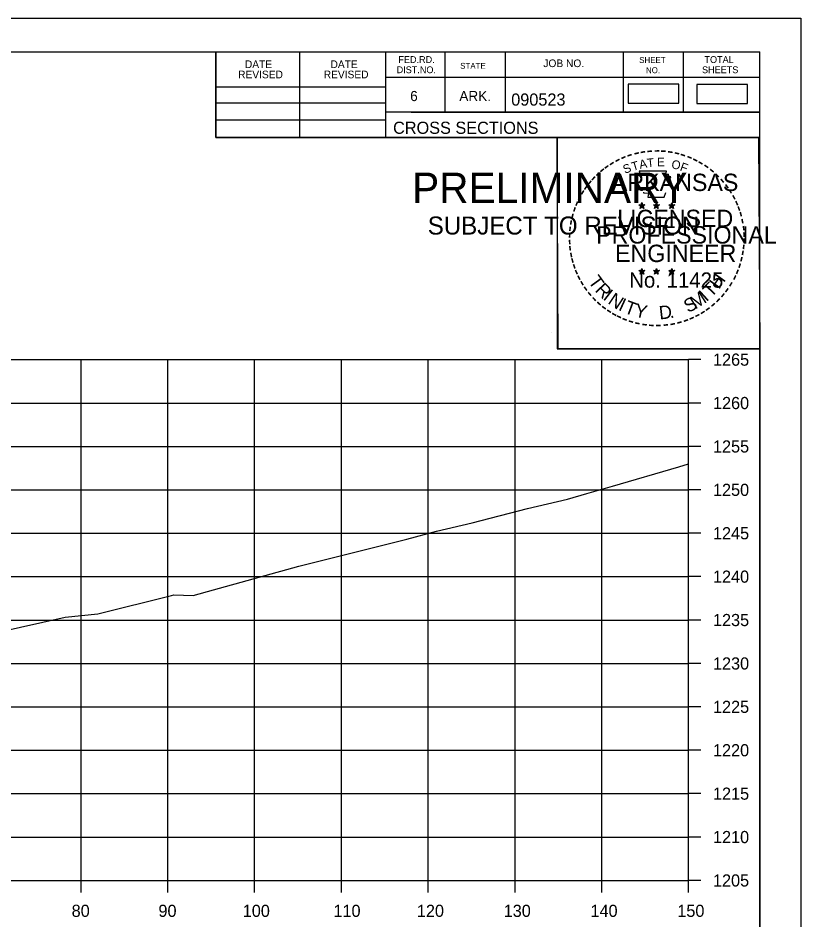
# Model space of a CAD drawing. Extents: x 1406028 to 1412453, y 321733 to 325986.
# Drawn here: x 1411856 to 1411946.2, y 322794.4 to 322898.3 of the extents above; entities that cross this region are included whole.
import ezdxf

# ---------------------------------------------------------------- set-up
doc = ezdxf.new("R2010")
doc.units = 0
for name, color, linetype in [('R_Axis', 7, 'Continuous'), ('R_Axis Annot', 7, 'Continuous'), ('R_Border', 7, 'Continuous'), ('R_Border PE', 7, 'Continuous'), ('R_Border Prem', 7, 'Continuous'), ('R_Exist Surface', 7, 'Continuous'), ('R_Fin Surface', 7, 'Continuous'), ('R_Grid', 7, 'Continuous'), ('R_No Plot', 7, 'Continuous')]:
    doc.layers.add(name, color=color, linetype=linetype)

msp = doc.modelspace()

# ---------------------------------------------------------------- linework, layer by layer
at = {"layer": 'R_Axis'}
for p, q in [((1411933.24, 322798.93), (1411933.24, 322858.93)), ((1411934.64, 322858.93), (1411933.24, 322858.93)), ((1411934.64, 322853.93), (1411933.24, 322853.93)), ((1411934.64, 322848.93), (1411933.24, 322848.93)), ((1411934.64, 322843.93), (1411933.24, 322843.93)), ((1411934.64, 322838.93), (1411933.24, 322838.93)), ((1411934.64, 322833.93), (1411933.24, 322833.93)), ((1411934.64, 322828.93), (1411933.24, 322828.93)), ((1411934.64, 322823.93), (1411933.24, 322823.93)), ((1411934.64, 322818.93), (1411933.24, 322818.93)), ((1411934.64, 322813.93), (1411933.24, 322813.93)), ((1411934.64, 322808.93), (1411933.24, 322808.93)), ((1411934.64, 322803.93), (1411933.24, 322803.93)), ((1411633.24, 322798.93), (1411933.24, 322798.93)), ((1411863.24, 322797.53), (1411863.24, 322798.93)), ((1411873.24, 322797.53), (1411873.24, 322798.93)), ((1411883.24, 322797.53), (1411883.24, 322798.93)), ((1411893.24, 322797.53), (1411893.24, 322798.93)), ((1411903.24, 322797.53), (1411903.24, 322798.93)), ((1411913.24, 322797.53), (1411913.24, 322798.93)), ((1411923.24, 322797.53), (1411923.24, 322798.93)), ((1411933.24, 322797.53), (1411933.24, 322798.93)), ((1411934.64, 322798.93), (1411933.24, 322798.93))]:
    msp.add_line(p, q, dxfattribs=at)
at = {"layer": 'R_Border'}
for p, q in [((1411625.24, 322894.39), (1411941.42, 322894.39)), ((1411878.78, 322884.51), (1411878.78, 322894.39)), ((1411888.46, 322884.51), (1411888.46, 322894.39)), ((1411898.32, 322894.39), (1411898.32, 322884.51)), ((1411905.16, 322894.39), (1411905.16, 322887.45)), ((1411912.1, 322894.39), (1411912.1, 322887.45)), ((1411925.68, 322894.39), (1411925.68, 322887.45)), ((1411932.62, 322894.39), (1411932.62, 322887.45)), ((1411941.42, 322688.93), (1411941.42, 322894.39)), ((1411941.42, 322891.45), (1411898.32, 322891.45)), ((1411941.42, 322891.47), (1411941.42, 322891.47)), ((1411878.78, 322890.37), (1411898.32, 322890.37)), ((1411878.78, 322888.51), (1411898.32, 322888.51)), ((1411941.42, 322887.45), (1411898.32, 322887.45)), ((1411901.28, 322887.45), (1411941.42, 322887.45)), ((1411878.78, 322886.57), (1411898.32, 322886.57)), ((1411941.42, 322884.51), (1411878.78, 322884.51))]:
    msp.add_line(p, q, dxfattribs=at)
at = {"layer": 'R_Border PE'}
for p, q in [((1411927.86, 322877.02), (1411927.82, 322876.76)), ((1411927.86, 322876.65), (1411927.86, 322877.02)), ((1411927.86, 322877.02), (1411927.91, 322876.77)), ((1411929.53, 322877.02), (1411929.49, 322876.76)), ((1411929.53, 322876.65), (1411929.53, 322877.02)), ((1411929.53, 322877.02), (1411929.58, 322876.77)), ((1411931.29, 322877), (1411931.25, 322876.75)), ((1411931.29, 322876.64), (1411931.29, 322877)), ((1411931.29, 322877), (1411931.34, 322876.75)), ((1411927.51, 322876.76), (1411927.86, 322876.65)), ((1411927.51, 322876.76), (1411927.76, 322876.72)), ((1411927.51, 322876.76), (1411927.75, 322876.64)), ((1411927.64, 322876.35), (1411927.86, 322876.65)), ((1411927.64, 322876.35), (1411927.77, 322876.6)), ((1411927.64, 322876.35), (1411927.86, 322876.57)), ((1411928.2, 322876.76), (1411927.86, 322876.65)), ((1411928.07, 322876.35), (1411927.86, 322876.65)), ((1411928.07, 322876.35), (1411927.86, 322876.57)), ((1411928.2, 322876.76), (1411927.92, 322876.71)), ((1411928.07, 322876.35), (1411927.93, 322876.64)), ((1411928.2, 322876.76), (1411928, 322876.66)), ((1411929.18, 322876.76), (1411929.53, 322876.65)), ((1411929.18, 322876.76), (1411929.43, 322876.72)), ((1411929.18, 322876.76), (1411929.42, 322876.64)), ((1411929.31, 322876.35), (1411929.53, 322876.65)), ((1411929.31, 322876.35), (1411929.44, 322876.6)), ((1411929.31, 322876.35), (1411929.53, 322876.57)), ((1411929.87, 322876.76), (1411929.53, 322876.65)), ((1411929.74, 322876.35), (1411929.53, 322876.65)), ((1411929.74, 322876.35), (1411929.53, 322876.57)), ((1411929.87, 322876.76), (1411929.59, 322876.71)), ((1411929.74, 322876.35), (1411929.6, 322876.64)), ((1411929.87, 322876.76), (1411929.67, 322876.66)), ((1411930.94, 322876.75), (1411931.29, 322876.64)), ((1411930.94, 322876.75), (1411931.2, 322876.7)), ((1411930.94, 322876.75), (1411931.18, 322876.63)), ((1411931.08, 322876.34), (1411931.29, 322876.64)), ((1411931.08, 322876.34), (1411931.2, 322876.59)), ((1411931.08, 322876.34), (1411931.29, 322876.56)), ((1411931.64, 322876.75), (1411931.29, 322876.64)), ((1411931.5, 322876.34), (1411931.29, 322876.64)), ((1411931.5, 322876.34), (1411931.29, 322876.56)), ((1411931.64, 322876.75), (1411931.35, 322876.7)), ((1411931.5, 322876.34), (1411931.37, 322876.63)), ((1411931.64, 322876.75), (1411931.43, 322876.65)), ((1411927.5, 322869.19), (1411927.85, 322869.08)), ((1411927.5, 322869.19), (1411927.76, 322869.14)), ((1411927.5, 322869.19), (1411927.74, 322869.07)), ((1411927.64, 322868.78), (1411927.85, 322869.08)), ((1411927.64, 322868.78), (1411927.76, 322869.02)), ((1411927.64, 322868.78), (1411927.85, 322869)), ((1411927.85, 322869.44), (1411927.81, 322869.19)), ((1411927.85, 322869.08), (1411927.85, 322869.44)), ((1411927.85, 322869.44), (1411927.9, 322869.19)), ((1411928.2, 322869.19), (1411927.85, 322869.08)), ((1411928.07, 322868.78), (1411927.85, 322869.08)), ((1411928.07, 322868.78), (1411927.85, 322868.99)), ((1411928.2, 322869.19), (1411927.91, 322869.14)), ((1411928.07, 322868.78), (1411927.93, 322869.07)), ((1411928.2, 322869.19), (1411928, 322869.09)), ((1411929.17, 322869.19), (1411929.52, 322869.08)), ((1411929.17, 322869.19), (1411929.43, 322869.14)), ((1411929.17, 322869.19), (1411929.41, 322869.07)), ((1411929.31, 322868.78), (1411929.52, 322869.08)), ((1411929.31, 322868.78), (1411929.43, 322869.02)), ((1411929.31, 322868.78), (1411929.52, 322869)), ((1411929.52, 322869.44), (1411929.48, 322869.19)), ((1411929.52, 322869.08), (1411929.52, 322869.44)), ((1411929.52, 322869.44), (1411929.57, 322869.19)), ((1411929.87, 322869.19), (1411929.52, 322869.08)), ((1411929.74, 322868.78), (1411929.52, 322869.08)), ((1411929.74, 322868.78), (1411929.52, 322868.99)), ((1411929.87, 322869.19), (1411929.58, 322869.14)), ((1411929.74, 322868.78), (1411929.6, 322869.07)), ((1411929.87, 322869.19), (1411929.67, 322869.09)), ((1411930.94, 322869.18), (1411931.29, 322869.07)), ((1411930.94, 322869.18), (1411931.19, 322869.13)), ((1411930.94, 322869.18), (1411931.18, 322869.06)), ((1411931.07, 322868.77), (1411931.29, 322869.07)), ((1411931.07, 322868.77), (1411931.2, 322869.01)), ((1411931.07, 322868.77), (1411931.29, 322868.99)), ((1411931.29, 322869.43), (1411931.25, 322869.18)), ((1411931.29, 322869.07), (1411931.29, 322869.43)), ((1411931.29, 322869.43), (1411931.34, 322869.18)), ((1411931.64, 322869.18), (1411931.29, 322869.07)), ((1411931.5, 322868.77), (1411931.29, 322869.07)), ((1411931.5, 322868.77), (1411931.29, 322868.98)), ((1411931.64, 322869.18), (1411931.35, 322869.13)), ((1411931.5, 322868.77), (1411931.37, 322869.06)), ((1411931.64, 322869.18), (1411931.43, 322869.08))]:
    msp.add_line(p, q, dxfattribs=at)
for points in [[(1411927.55, 322880.64), (1411927.82, 322879.81)], [(1411931.06, 322879.72), (1411931.2, 322880), (1411930.52, 322879.98), (1411930.67, 322880.64), (1411927.55, 322880.64)], [(1411928.04, 322878.22), (1411928.04, 322878.13), (1411928.6, 322878.11), (1411928.55, 322877.64), (1411930.42, 322877.64), (1411930.62, 322878.17)], [(1411927.86, 322877.02), (1411928.07, 322876.35), (1411927.51, 322876.76), (1411928.2, 322876.76), (1411927.64, 322876.35), (1411927.86, 322877.02)], [(1411929.53, 322877.02), (1411929.74, 322876.35), (1411929.18, 322876.76), (1411929.87, 322876.76), (1411929.31, 322876.35), (1411929.53, 322877.02)], [(1411931.29, 322877), (1411931.5, 322876.34), (1411930.94, 322876.75), (1411931.64, 322876.75), (1411931.08, 322876.34), (1411931.29, 322877)], [(1411927.85, 322869.44), (1411928.07, 322868.78), (1411927.5, 322869.19), (1411928.2, 322869.19), (1411927.64, 322868.78), (1411927.85, 322869.44)], [(1411929.52, 322869.44), (1411929.74, 322868.78), (1411929.17, 322869.19), (1411929.87, 322869.19), (1411929.31, 322868.78), (1411929.52, 322869.44)], [(1411931.29, 322869.43), (1411931.5, 322868.77), (1411930.94, 322869.18), (1411931.64, 322869.18), (1411931.07, 322868.77), (1411931.29, 322869.43)]]:
    msp.add_lwpolyline(points, dxfattribs=at)
for centre, radius in [((1411927.86, 322876.65), 0.172), ((1411927.86, 322876.65), 0.145), ((1411927.86, 322876.65), 0.116), ((1411927.86, 322876.65), 0.0991), ((1411927.86, 322876.65), 0.0747), ((1411927.86, 322876.65), 0.0495), ((1411927.86, 322876.65), 0.0296), ((1411929.53, 322876.65), 0.172), ((1411929.53, 322876.65), 0.145), ((1411929.53, 322876.65), 0.116), ((1411929.53, 322876.65), 0.0991), ((1411929.53, 322876.65), 0.0747), ((1411929.53, 322876.65), 0.0495), ((1411929.53, 322876.65), 0.0296), ((1411931.29, 322876.64), 0.172), ((1411931.29, 322876.64), 0.145), ((1411931.29, 322876.64), 0.116), ((1411931.29, 322876.64), 0.0991), ((1411931.29, 322876.64), 0.0747), ((1411931.29, 322876.64), 0.0495), ((1411931.29, 322876.64), 0.0296), ((1411927.85, 322869.08), 0.172), ((1411927.85, 322869.08), 0.145), ((1411927.85, 322869.08), 0.116), ((1411927.85, 322869.08), 0.0991), ((1411927.85, 322869.08), 0.0747), ((1411927.85, 322869.08), 0.0495), ((1411927.85, 322869.08), 0.0296), ((1411929.52, 322869.08), 0.172), ((1411929.52, 322869.08), 0.145), ((1411929.52, 322869.08), 0.116), ((1411929.52, 322869.08), 0.0991), ((1411929.52, 322869.08), 0.0747), ((1411929.52, 322869.08), 0.0495), ((1411929.52, 322869.08), 0.0296), ((1411931.29, 322869.07), 0.172), ((1411931.29, 322869.07), 0.145), ((1411931.29, 322869.07), 0.116), ((1411931.29, 322869.07), 0.0991), ((1411931.29, 322869.07), 0.0747), ((1411931.29, 322869.07), 0.0495), ((1411931.29, 322869.07), 0.0296)]:
    msp.add_circle(centre, radius, dxfattribs=at)
at = {"layer": 'R_Exist Surface'}
msp.add_lwpolyline([(1411848.86, 322826.45), (1411861.41, 322829.27), (1411865.16, 322829.66), (1411873.67, 322831.75), (1411873.94, 322831.82), (1411876.16, 322831.75), (1411878.5, 322832.41), (1411888.35, 322835.14), (1411900.76, 322838.25), (1411904.19, 322839.15), (1411908.29, 322840.14), (1411914.66, 322841.77), (1411919.29, 322842.86), (1411921.52, 322843.51), (1411924.45, 322844.37), (1411932.12, 322846.58), (1411933.24, 322846.92)], dxfattribs=at)
at = {"layer": 'R_Fin Surface'}
for points in [[(1411926.28, 322888.48), (1411932.11, 322888.48), (1411932.11, 322890.67), (1411926.28, 322890.67)], [(1411934.19, 322888.43), (1411940.02, 322888.43), (1411940.02, 322890.62), (1411934.19, 322890.62)]]:
    msp.add_lwpolyline(points, close=True, dxfattribs=at)
at = {"layer": 'R_Grid'}
for p, q in [((1411633.24, 322858.93), (1411933.24, 322858.93)), ((1411863.24, 322798.93), (1411863.24, 322858.93)), ((1411873.24, 322798.93), (1411873.24, 322858.93)), ((1411883.24, 322798.93), (1411883.24, 322858.93)), ((1411893.24, 322798.93), (1411893.24, 322858.93)), ((1411903.24, 322798.93), (1411903.24, 322858.93)), ((1411913.24, 322798.93), (1411913.24, 322858.93)), ((1411923.24, 322798.93), (1411923.24, 322858.93)), ((1411933.24, 322798.93), (1411933.24, 322858.93)), ((1411633.24, 322853.93), (1411933.24, 322853.93)), ((1411633.24, 322848.93), (1411933.24, 322848.93)), ((1411633.24, 322843.93), (1411933.24, 322843.93)), ((1411633.24, 322838.93), (1411933.24, 322838.93)), ((1411633.24, 322833.93), (1411933.24, 322833.93)), ((1411633.24, 322828.93), (1411933.24, 322828.93)), ((1411633.24, 322823.93), (1411933.24, 322823.93)), ((1411633.24, 322818.93), (1411933.24, 322818.93)), ((1411633.24, 322813.93), (1411933.24, 322813.93)), ((1411633.24, 322808.93), (1411933.24, 322808.93)), ((1411633.24, 322803.93), (1411933.24, 322803.93)), ((1411633.24, 322798.93), (1411933.24, 322798.93))]:
    msp.add_line(p, q, dxfattribs=at)
at = {"layer": 'R_No Plot'}
for p, q in [((1411612.84, 322898.28), (1411946.18, 322898.28)), ((1411917.46, 322862.05), (1411917.46, 322862.05))]:
    msp.add_line(p, q, dxfattribs=at)
for points in [[(1411612.84, 322898.28), (1411946.18, 322898.28), (1411946.18, 322684.94), (1411612.84, 322684.94)], [(1411859.16, 322894.39), (1411878.78, 322894.39), (1411878.78, 322884.51), (1411894.9, 322884.51), (1411918.1, 322884.51), (1411918.1, 322860.17), (1411941.42, 322860.17), (1411941.42, 322688.93), (1411625.24, 322688.93), (1411625.24, 322894.39)], [(1411918.1, 322884.51), (1411941.3, 322884.51), (1411941.42, 322860.17), (1411918.22, 322860.17)]]:
    msp.add_lwpolyline(points, close=True, dxfattribs=at)

# ---------------------------------------------------------------- texts
at = {"layer": 'R_Axis Annot'}
for s, p in [('1265', (1411936.04, 322858.23)), ('1260', (1411936.04, 322853.23)), ('1255', (1411936.04, 322848.23)), ('1250', (1411936.04, 322843.23)), ('1245', (1411936.04, 322838.23)), ('1240', (1411936.04, 322833.23)), ('1235', (1411936.04, 322828.23)), ('1230', (1411936.04, 322823.23)), ('1225', (1411936.04, 322818.23)), ('1220', (1411936.04, 322813.23)), ('1215', (1411936.04, 322808.23)), ('1210', (1411936.04, 322803.23)), ('1205', (1411936.04, 322798.23)), ('80', (1411862.16, 322794.73)), ('90', (1411872.16, 322794.73)), ('100', (1411881.87, 322794.73)), ('110', (1411892.32, 322794.73)), ('120', (1411901.93, 322794.73)), ('130', (1411911.93, 322794.73)), ('140', (1411921.93, 322794.73)), ('150', (1411931.93, 322794.73))]:
    msp.add_text(s, height=1.4, dxfattribs=at).set_placement(p)
at = {"layer": 'R_Border'}
for s, height, p in [('FED.RD.', 0.782, (1411899.8, 322893.11)), ('SHEET', 0.684, (1411927.54, 322893.11)), ('TOTAL', 0.782, (1411935.06, 322893.11)), ('DATE', 0.879, (1411882.12, 322892.52)), ('DATE', 0.879, (1411891.98, 322892.52)), ('DIST.NO.', 0.782, (1411899.6, 322891.93)), ('STATE', 0.684, (1411906.92, 322892.43)), ('JOB NO.', 0.879, (1411916.5, 322892.63)), ('NO.', 0.684, (1411928.32, 322891.93)), ('SHEETS', 0.782, (1411934.78, 322891.93)), ('REVISED', 0.879, (1411881.34, 322891.34)), ('REVISED', 0.879, (1411891.2, 322891.34)), ('6', 1.17, (1411901.16, 322888.71)), ('ARK.', 1.172, (1411906.82, 322888.71)), ('090523', 1.4, (1411912.8, 322888.19)), ('CROSS SECTIONS', 1.4, (1411899.19, 322884.94))]:
    msp.add_text(s, height=height, rotation=360, dxfattribs=at).set_placement(p)
at = {"layer": 'R_Border PE'}
for s, height, rotation, p in [('-', 1.6, 24.3072, (1411925.66, 322881.5)), ('-', 1.6, 19.1761, (1411926.3, 322881.77)), ('-', 1.6, 13.6301, (1411927.05, 322882.01)), ('-', 1.6, 10.2193, (1411927.73, 322882.17)), ('-', 1.6, 5.8968, (1411928.45, 322882.28)), ('-', 1.6, 0.1862, (1411929.23, 322882.35)), ('E', 1, 0.8323, (1411929.6, 322881.18)), ('-', 1.6, 357.743, (1411929.95, 322882.34)), ('-', 1.6, 352.1617, (1411930.69, 322882.28)), ('-', 1.6, 347.2049, (1411931.41, 322882.17)), ('-', 1.6, 342.3362, (1411932.05, 322882.01)), ('-', 1.6, 337.8551, (1411932.78, 322881.79)), ('-', 1.6, 36.2317, (1411923.86, 322880.42)), ('-', 1.6, 34.0636, (1411924.43, 322880.81)), ('-', 1.6, 28.7918, (1411925.03, 322881.18)), ('S', 1, 21.594, (1411925.9, 322880.32)), ('T', 1, 16.4036, (1411926.82, 322880.65)), ('A', 1, 11.2132, (1411927.64, 322880.9)), ('T', 1, 6.0228, (1411928.49, 322881.07)), ('O', 1, 350.4515, (1411931.2, 322880.97)), ('F', 1, 340.0707, (1411932.16, 322880.74)), ('-', 1.6, 334.1211, (1411933.41, 322881.52)), ('-', 1.6, 329.6409, (1411933.99, 322881.24)), ('-', 1.6, 325.8627, (1411934.64, 322880.88)), ('-', 1.6, 42.9622, (1411922.95, 322879.62)), ('-', 1.6, 38.9507, (1411923.38, 322880.04)), ('ARKANSAS', 2, 360, (1411924.4, 322878.35)), ('-', 1.6, 320.5297, (1411935.25, 322880.45)), ('-', 1.6, 315.5786, (1411935.84, 322879.96)), ('-', 1.6, 50.6142, (1411922.1, 322878.66)), ('-', 1.6, 48.423, (1411922.5, 322879.14)), ('-', 1.6, 309.8797, (1411936.41, 322879.41)), ('-', 1.6, 306.6522, (1411936.94, 322878.81)), ('-', 1.6, 58.0706, (1411921.36, 322877.56)), ('-', 1.6, 54.2325, (1411921.68, 322878.09)), ('-', 1.4, 303.6753, (1411937.42, 322878.24)), ('-', 1.6, 67.7743, (1411920.79, 322876.34)), ('-', 1.6, 62.8713, (1411921.04, 322876.95)), ('-', 1.6, 299.6684, (1411937.74, 322877.63)), ('-', 1.6, 294.6628, (1411938.07, 322877.02)), ('-', 1.6, 72.3945, (1411920.57, 322875.71)), ('LICENSED', 2, 360, (1411925, 322874.2)), ('DWB', 0.01, 360, (1411927.84, 322876.65)), ('DWB', 0.01, 360, (1411929.51, 322876.65)), ('DWB', 0.01, 360, (1411931.28, 322876.63)), ('-', 1.6, 290.5728, (1411938.32, 322876.45)), ('-', 1.6, 285.1233, (1411938.56, 322875.87)), ('-', 1.6, 81.2013, (1411920.24, 322874.28)), ('-', 1.6, 75.461, (1411920.37, 322874.99)), ('-', 1.6, 280.5493, (1411938.76, 322875.12)), ('-', 1.6, 85.1863, (1411920.16, 322873.59)), ('PROFESSIONAL', 2, 360, (1411922.58, 322872.3)), ('-', 1.6, 276.5962, (1411938.92, 322874.36)), ('-', 1.6, 89.0622, (1411920.14, 322872.89)), ('-', 1.6, 274.3301, (1411938.98, 322873.63)), ('-', 1.6, 269.9407, (1411939.01, 322873)), ('-', 1.6, 94.1959, (1411920.17, 322872.16)), ('-', 1.6, 98.9479, (1411920.24, 322871.5)), ('ENGINEER', 2, 360, (1411924.76, 322870.17)), ('-', 1.6, 263.5172, (1411939, 322872.34)), ('-', 1.6, 101.7149, (1411920.38, 322870.76)), ('-', 1.6, 255.7626, (1411938.81, 322871)), ('-', 1.6, 260.9953, (1411938.92, 322871.68)), ('-', 1.6, 105.4578, (1411920.54, 322870.17)), ('-', 1.6, 109.0874, (1411920.76, 322869.54)), ('-', 1.6, 252.8681, (1411938.63, 322870.28)), ('-', 1.6, 114.0643, (1411921.01, 322868.94)), ('T', 1.54, 306.0406, (1411921.61, 322867.92)), ('No. 11425', 1.757, 360, (1411926.39, 322867.22)), ('DWB', 0.01, 360, (1411927.84, 322869.07)), ('DWB', 0.01, 360, (1411929.51, 322869.07)), ('DWB', 0.01, 360, (1411931.28, 322869.06)), ('H', 1.54, 54.6088, (1411936.73, 322866.95)), ('-', 1.6, 247.8887, (1411938.41, 322869.61)), ('-', 1.6, 115.7289, (1411921.31, 322868.32)), ('-', 1.6, 120.4471, (1411921.67, 322867.74)), ('R', 1.54, 314.005, (1411922.38, 322866.87)), ('T', 1.54, 46.6444, (1411935.84, 322866.01)), ('-', 1.6, 239.0712, (1411937.75, 322868.23)), ('-', 1.6, 244.6197, (1411938.15, 322868.98)), ('-', 1.6, 125.8934, (1411922.07, 322867.18)), ('-', 1.6, 130.7181, (1411922.54, 322866.62)), ('I', 1.54, 321.9694, (1411923.28, 322865.94)), ('N', 1.54, 326.5002, (1411923.84, 322865.46)), ('M', 1.54, 32.6563, (1411934, 322864.68)), ('I', 1.54, 42.1136, (1411935.28, 322865.53)), ('-', 1.6, 231.2538, (1411936.92, 322867.01)), ('-', 1.6, 233.8452, (1411937.35, 322867.58)), ('-', 1.6, 134.2238, (1411923.05, 322866.08)), ('-', 1.6, 138.9338, (1411923.58, 322865.62)), ('I', 1.54, 335.3603, (1411925.05, 322864.68)), ('T', 1.54, 339.8912, (1411925.71, 322864.35)), ('S', 1.54, 26.9312, (1411933.16, 322864.28)), ('-', 1.6, 225.7653, (1411936.44, 322866.45)), ('-', 1.6, 144.6463, (1411924.13, 322865.21)), ('-', 1.6, 148.0898, (1411924.7, 322864.84)), ('Y', 1.54, 347.8556, (1411926.93, 322863.91)), ('D', 1.54, 6.3969, (1411929.91, 322863.55)), ('-', 1.6, 212.2491, (1411934.84, 322865.08)), ('-', 1.6, 215.7363, (1411935.37, 322865.47)), ('-', 1.6, 221.0851, (1411935.92, 322865.94)), ('-', 1.6, 151.5704, (1411925.27, 322864.51)), ('-', 1.6, 154.6002, (1411925.8, 322864.27)), ('-', 1.6, 158.5612, (1411926.42, 322864.01)), ('.', 1.54, 13.7642, (1411931.11, 322863.67)), ('-', 1.6, 200.7184, (1411933.04, 322864.14)), ('-', 1.6, 204.2516, (1411933.66, 322864.41)), ('-', 1.6, 207.3568, (1411934.28, 322864.73)), ('-', 1.6, 162.7983, (1411927.11, 322863.8)), ('-', 1.6, 167.5555, (1411927.82, 322863.64)), ('-', 1.6, 173.1155, (1411928.59, 322863.53)), ('-', 1.6, 176.5183, (1411929.34, 322863.47)), ('-', 1.6, 181.5918, (1411930.09, 322863.49)), ('-', 1.6, 185.8167, (1411930.9, 322863.57)), ('-', 1.6, 191.2858, (1411931.63, 322863.7)), ('-', 1.6, 195.4743, (1411932.36, 322863.9))]:
    msp.add_text(s, height=height, rotation=rotation, dxfattribs=at).set_placement(p)
at = {"layer": 'R_Border Prem'}
for s, height, p in [('PRELIMINARY', 3.5, (1411901.38, 322876.97)), ('DWB', 0.01, (1411902.12, 322878.82)), ('SUBJECT TO REVISION', 2.0751, (1411903.18, 322873.34))]:
    msp.add_text(s, height=height, rotation=360, dxfattribs=at).set_placement(p)

doc.saveas('drawing.dxf')
